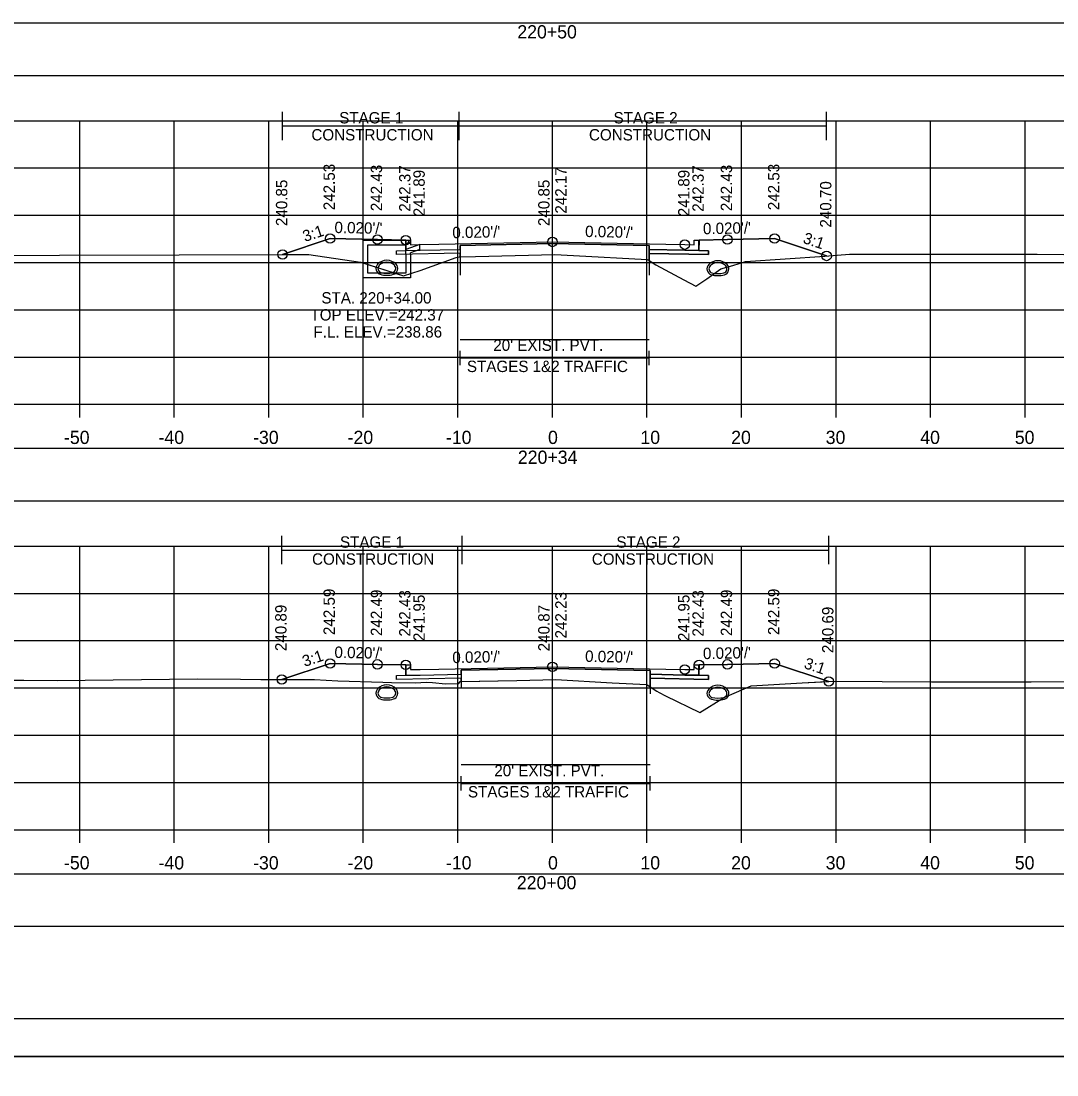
# Model space of a CAD drawing. Extents: x 1369627 to 1374022, y 380035 to 398173.
# Drawn here: x 1372042.3 to 1372151.9, y 384516.9 to 384628.4 of the extents above; entities that cross this region are included whole.
import ezdxf

# ---------------------------------------------------------------- set-up
doc = ezdxf.new("R2010")
doc.units = 0
for name, color, linetype in [('Default', 7, 'Continuous'), ('R_Alt Surface', 7, 'Continuous'), ('R_Axis', 7, 'Continuous'), ('R_Axis Annot', 7, 'Continuous'), ('R_Border', 7, 'Continuous'), ('R_Exist Surface', 7, 'Continuous'), ('R_Fin Surface', 7, 'Continuous'), ('R_Grid', 7, 'Continuous'), ('R_MOT', 7, 'Continuous'), ('R_No Plot', 7, 'Continuous'), ('R_Water', 7, 'Continuous'), ('R_Water Annot', 7, 'Continuous'), ('R_Xsect Elev', 7, 'Continuous'), ('R_Xsect Slope', 7, 'Continuous'), ('T_Vehicle Path Rt', 7, 'Continuous')]:
    doc.layers.add(name, color=color, linetype=linetype)

msp = doc.modelspace()

# ---------------------------------------------------------------- linework, layer by layer
at = {"layer": 'Default'}
for p, q in [((1372088.78, 384592.01), (1372088.78, 384593.51)), ((1372108.78, 384592.01), (1372108.78, 384593.51)), ((1372088.78, 384592.76), (1372108.78, 384592.76)), ((1372088.89, 384547.01), (1372088.89, 384548.51)), ((1372108.89, 384547.01), (1372108.89, 384548.51)), ((1372088.89, 384547.76), (1372108.89, 384547.76))]:
    msp.add_line(p, q, dxfattribs=at)
for points in [[(1371948.53, 384622.63), (1372248.53, 384622.63), (1372248.53, 384628.16), (1371948.53, 384628.16)], [(1371948.53, 384577.65), (1372248.53, 384577.65), (1372248.53, 384583.17), (1371948.53, 384583.17)], [(1371948.53, 384532.65), (1372248.53, 384532.65), (1372248.53, 384538.17), (1371948.53, 384538.17)]]:
    msp.add_lwpolyline(points, close=True, dxfattribs=at)
at = {"layer": 'R_Alt Surface'}
for points in [[(1372082.03, 384604.11), (1372083.03, 384604.13), (1372084.53, 384604.16), (1372088.78, 384604.25), (1372088.78, 384603.83), (1372082.03, 384603.69)], [(1372115.03, 384604.11), (1372114.03, 384604.13), (1372112.53, 384604.16), (1372108.78, 384604.24), (1372108.78, 384603.82), (1372115.03, 384603.69)], [(1372082.03, 384559.17), (1372083.03, 384559.19), (1372084.53, 384559.22), (1372088.89, 384559.31), (1372088.89, 384558.89), (1372082.03, 384558.76)], [(1372115.03, 384559.17), (1372114.03, 384559.19), (1372112.53, 384559.22), (1372108.89, 384559.3), (1372108.89, 384558.88), (1372115.03, 384558.76)]]:
    msp.add_lwpolyline(points, close=True, dxfattribs=at)
for points in [[(1372083.03, 384605.23), (1372083.03, 384604.13), (1372084.53, 384604.16), (1372088.78, 384604.25), (1372088.78, 384604.66), (1372098.53, 384604.86), (1372108.78, 384604.65), (1372108.78, 384604.24), (1372112.53, 384604.16), (1372114.03, 384604.13), (1372114.03, 384605.23)], [(1372083.03, 384560.29), (1372083.03, 384559.19), (1372084.53, 384559.22), (1372088.89, 384559.31), (1372088.89, 384559.73), (1372098.53, 384559.92), (1372108.89, 384559.71), (1372108.89, 384559.3), (1372112.53, 384559.22), (1372114.03, 384559.19), (1372114.03, 384560.29)]]:
    msp.add_lwpolyline(points, dxfattribs=at)
at = {"layer": 'R_Axis'}
for p, q in [((1371948.53, 384587.86), (1372248.53, 384587.86)), ((1372048.53, 384586.46), (1372048.53, 384587.86)), ((1372058.53, 384586.46), (1372058.53, 384587.86)), ((1372068.53, 384586.46), (1372068.53, 384587.86)), ((1372078.53, 384586.46), (1372078.53, 384587.86)), ((1372088.53, 384586.46), (1372088.53, 384587.86)), ((1372098.53, 384586.46), (1372098.53, 384587.86)), ((1372108.53, 384586.46), (1372108.53, 384587.86)), ((1372118.53, 384586.46), (1372118.53, 384587.86)), ((1372128.53, 384586.46), (1372128.53, 384587.86)), ((1372138.53, 384586.46), (1372138.53, 384587.86)), ((1372148.53, 384586.46), (1372148.53, 384587.86)), ((1371948.53, 384542.86), (1372248.53, 384542.86)), ((1372048.53, 384541.46), (1372048.53, 384542.86)), ((1372058.53, 384541.46), (1372058.53, 384542.86)), ((1372068.53, 384541.46), (1372068.53, 384542.86)), ((1372078.53, 384541.46), (1372078.53, 384542.86)), ((1372088.53, 384541.46), (1372088.53, 384542.86)), ((1372098.53, 384541.46), (1372098.53, 384542.86)), ((1372108.53, 384541.46), (1372108.53, 384542.86)), ((1372118.53, 384541.46), (1372118.53, 384542.86)), ((1372128.53, 384541.46), (1372128.53, 384542.86)), ((1372138.53, 384541.46), (1372138.53, 384542.86)), ((1372148.53, 384541.46), (1372148.53, 384542.86))]:
    msp.add_line(p, q, dxfattribs=at)
at = {"layer": 'R_Border'}
msp.add_line((1372256.71, 384522.85), (1371940.53, 384522.85), dxfattribs=at)
at = {"layer": 'R_Exist Surface'}
for points in [[(1372033.69, 384603.61), (1372071.7, 384603.72), (1372072.65, 384603.72), (1372072.78, 384603.72), (1372078.25, 384602.9), (1372078.25, 384602.9), (1372078.26, 384602.9), (1372082.78, 384601.45), (1372084.56, 384602.01), (1372087.1, 384602.94), (1372088.35, 384603.37), (1372088.66, 384603.46), (1372090.38, 384603.5), (1372098.78, 384603.71), (1372100.75, 384603.6), (1372108.57, 384603.19), (1372108.78, 384603.07), (1372109.48, 384602.6), (1372112.42, 384601.04), (1372113.72, 384600.37), (1372114.86, 384601.13), (1372116.36, 384602.18), (1372117.6, 384602.53), (1372118.97, 384602.95), (1372127.35, 384603.54), (1372129.97, 384603.73), (1372134.68, 384603.74), (1372149.81, 384603.75), (1372163.87, 384603.57)], [(1372031.02, 384558.67), (1372042.61, 384558.66), (1372046.14, 384558.65), (1372061, 384558.82), (1372065.55, 384558.8), (1372067.7, 384558.75), (1372073.38, 384558.75), (1372075.85, 384558.6), (1372080.58, 384558.48), (1372081.51, 384558.43), (1372084.02, 384558.41), (1372085.2, 384558.45), (1372085.85, 384558.42), (1372087.21, 384558.29), (1372088.64, 384558.34), (1372088.76, 384558.52), (1372094.77, 384558.65), (1372098.89, 384558.74), (1372104.86, 384558.41), (1372108.51, 384558.21), (1372109.57, 384557.53), (1372109.84, 384557.38), (1372110.5, 384557.03), (1372114.11, 384555.26), (1372116.63, 384556.8), (1372116.79, 384556.91), (1372117.02, 384557), (1372119.57, 384558.08), (1372124.96, 384558.38), (1372128.18, 384558.57), (1372138.63, 384558.51), (1372149.19, 384558.49), (1372164.99, 384558.58)]]:
    msp.add_lwpolyline(points, dxfattribs=at)
at = {"layer": 'R_Fin Surface'}
for points in [[(1372069.99, 384603.71), (1372075.02, 384605.39), (1372080.02, 384605.29), (1372083.02, 384605.23), (1372083.52, 384605.23), (1372083.53, 384604.73), (1372084.53, 384604.75), (1372086.53, 384604.79), (1372098.53, 384605.03), (1372110.53, 384604.79), (1372112.53, 384604.75), (1372113.53, 384604.73), (1372113.54, 384605.23), (1372114.04, 384605.23), (1372117.04, 384605.29), (1372122.04, 384605.39), (1372127.54, 384603.55)], [(1372069.91, 384558.75), (1372075.02, 384560.45), (1372080.02, 384560.35), (1372083.02, 384560.29), (1372083.52, 384560.29), (1372083.53, 384559.79), (1372084.53, 384559.81), (1372086.53, 384559.85), (1372098.53, 384560.09), (1372110.53, 384559.85), (1372112.53, 384559.81), (1372113.53, 384559.79), (1372113.54, 384560.29), (1372114.04, 384560.29), (1372117.04, 384560.35), (1372122.04, 384560.45), (1372127.76, 384558.54)]]:
    msp.add_lwpolyline(points, dxfattribs=at)
at = {"layer": 'R_Grid'}
for p, q in [((1371948.53, 384617.86), (1372248.53, 384617.86)), ((1372048.53, 384587.86), (1372048.53, 384617.86)), ((1372058.53, 384587.86), (1372058.53, 384617.86)), ((1372068.53, 384587.86), (1372068.53, 384617.86)), ((1372078.53, 384587.86), (1372078.53, 384617.86)), ((1372088.53, 384587.86), (1372088.53, 384617.86)), ((1372098.53, 384587.86), (1372098.53, 384617.86)), ((1372108.53, 384587.86), (1372108.53, 384617.86)), ((1372118.53, 384587.86), (1372118.53, 384617.86)), ((1372128.53, 384587.86), (1372128.53, 384617.86)), ((1372138.53, 384587.86), (1372138.53, 384617.86)), ((1372148.53, 384587.86), (1372148.53, 384617.86)), ((1371948.53, 384612.86), (1372248.53, 384612.86)), ((1371948.53, 384607.86), (1372248.53, 384607.86)), ((1371948.53, 384602.86), (1372248.53, 384602.86)), ((1371948.53, 384597.86), (1372248.53, 384597.86)), ((1371948.53, 384592.86), (1372248.53, 384592.86)), ((1371948.53, 384587.86), (1372248.53, 384587.86)), ((1371948.53, 384572.86), (1372248.53, 384572.86)), ((1372048.53, 384542.86), (1372048.53, 384572.86)), ((1372058.53, 384542.86), (1372058.53, 384572.86)), ((1372068.53, 384542.86), (1372068.53, 384572.86)), ((1372078.53, 384542.86), (1372078.53, 384572.86)), ((1372088.53, 384542.86), (1372088.53, 384572.86)), ((1372098.53, 384542.86), (1372098.53, 384572.86)), ((1372108.53, 384542.86), (1372108.53, 384572.86)), ((1372118.53, 384542.86), (1372118.53, 384572.86)), ((1372128.53, 384542.86), (1372128.53, 384572.86)), ((1372138.53, 384542.86), (1372138.53, 384572.86)), ((1372148.53, 384542.86), (1372148.53, 384572.86)), ((1371948.53, 384567.86), (1372248.53, 384567.86)), ((1371948.53, 384562.86), (1372248.53, 384562.86)), ((1371948.53, 384557.86), (1372248.53, 384557.86)), ((1371948.53, 384552.86), (1372248.53, 384552.86)), ((1371948.53, 384547.86), (1372248.53, 384547.86)), ((1371948.53, 384542.86), (1372248.53, 384542.86))]:
    msp.add_line(p, q, dxfattribs=at)
at = {"layer": 'R_MOT'}
for p, q in [((1372069.99, 384615.81), (1372069.99, 384618.81)), ((1372088.67, 384615.81), (1372088.67, 384618.81)), ((1372127.54, 384615.81), (1372127.54, 384618.81)), ((1372069.99, 384617.31), (1372127.54, 384617.31)), ((1372069.91, 384570.94), (1372069.91, 384573.94)), ((1372088.97, 384570.94), (1372088.97, 384573.94)), ((1372127.76, 384570.94), (1372127.76, 384573.94)), ((1372069.91, 384572.44), (1372127.76, 384572.44))]:
    msp.add_line(p, q, dxfattribs=at)
at = {"layer": 'R_No Plot'}
msp.add_line((1371928.13, 384518.87), (1372261.46, 384518.87), dxfattribs=at)
msp.add_line((1371928.13, 384518.87), (1372261.46, 384518.87), dxfattribs=at)
for points in [[(1371928.12, 384732.2), (1372261.46, 384732.2), (1372261.46, 384518.86), (1371928.12, 384518.86)], [(1372174.45, 384728.31), (1372194.07, 384728.31), (1372194.07, 384718.43), (1372210.18, 384718.43), (1372233.38, 384718.43), (1372233.38, 384685.76), (1372256.59, 384685.76), (1372256.71, 384522.85), (1371940.53, 384522.85), (1371940.53, 384728.31)], [(1371928.12, 384518.87), (1372261.46, 384518.87), (1372261.46, 384305.53), (1371928.12, 384305.53)]]:
    msp.add_lwpolyline(points, close=True, dxfattribs=at)
for points in [[(1372088.78, 384594.71), (1372108.78, 384594.71)], [(1372088.89, 384549.74), (1372108.89, 384549.74)]]:
    msp.add_lwpolyline(points, dxfattribs=at)
for centre in [(1372075.02, 384605.39), (1372080.02, 384605.29), (1372083.02, 384605.23), (1372098.53, 384605.03), (1372117.04, 384605.29), (1372122.04, 384605.39), (1372069.99, 384603.71), (1372112.53, 384604.75), (1372127.54, 384603.55), (1372075.02, 384560.45), (1372080.02, 384560.35), (1372083.02, 384560.29), (1372114.04, 384560.29), (1372117.04, 384560.35), (1372122.04, 384560.45), (1372098.53, 384560.09), (1372112.53, 384559.81), (1372069.91, 384558.75), (1372127.76, 384558.54)]:
    msp.add_circle(centre, 0.5, dxfattribs=at)
at = {"layer": 'R_Water'}
for p, q in [((1372078.52, 384605.23), (1372083.27, 384605.23)), ((1372078.52, 384603.73), (1372078.52, 384605.23)), ((1372079.02, 384603.73), (1372079.02, 384604.73)), ((1372079.02, 384604.73), (1372083.02, 384604.73)), ((1372083.35, 384605.06), (1372083.02, 384604.73)), ((1372084.52, 384604.75), (1372083.02, 384604.23)), ((1372083.02, 384603.73), (1372083.02, 384604.23)), ((1372083.35, 384605.06), (1372083.27, 384605.23)), ((1372084.52, 384604.22), (1372083.52, 384603.87)), ((1372083.52, 384603.73), (1372083.52, 384603.87))]:
    msp.add_line(p, q, dxfattribs=at)
for points in [[(1372084.52, 384604.22), (1372084.52, 384604.75)], [(1372083.52, 384603.73), (1372083.52, 384601.22), (1372081.02, 384601.22), (1372078.52, 384601.22), (1372078.52, 384603.73)], [(1372083.02, 384603.73), (1372083.02, 384601.72), (1372081.02, 384601.72), (1372079.02, 384601.72), (1372079.02, 384603.73)]]:
    msp.add_lwpolyline(points, dxfattribs=at)
for centre, radius, start, end in [((1372081.02, 384601.74), 1.35, 43.6485, 136.3515), ((1372081.02, 384601.74), 1.35, 43.6485, 136.3515), ((1372116.04, 384601.7), 1.35, 43.6485, 136.3515), ((1372080.51, 384602.23), 0.646, 136.3515, 253.9529), ((1372080.51, 384602.23), 0.646, 136.3515, 253.9529), ((1372080.51, 384602.23), 0.438, 136.3515, 253.9529), ((1372080.51, 384602.23), 0.438, 136.3515, 253.9529), ((1372081.02, 384601.74), 1.15, 43.6485, 136.3515), ((1372081.02, 384601.74), 1.15, 43.6485, 136.3515), ((1372081.53, 384602.23), 0.438, 286.0471, 43.6485), ((1372081.53, 384602.23), 0.438, 286.0471, 43.6485), ((1372081.53, 384602.23), 0.646, 286.0471, 43.6485), ((1372081.53, 384602.23), 0.646, 286.0471, 43.6485), ((1372115.53, 384602.19), 0.646, 136.3515, 253.9529), ((1372115.53, 384602.19), 0.438, 136.3515, 253.9529), ((1372116.04, 384601.7), 1.15, 43.6485, 136.3515), ((1372116.55, 384602.19), 0.438, 286.0471, 43.6485), ((1372116.55, 384602.19), 0.646, 286.0471, 43.6485), ((1372081.02, 384604.01), 2.5, 253.9529, 286.0471), ((1372081.02, 384604.01), 2.5, 253.9529, 286.0471), ((1372081.02, 384604.01), 2.29, 253.9529, 286.0471), ((1372081.02, 384604.01), 2.29, 253.9529, 286.0471), ((1372116.04, 384603.97), 2.5, 253.9529, 286.0471), ((1372116.04, 384603.97), 2.29, 253.9529, 286.0471), ((1372080.51, 384557.31), 0.646, 136.3515, 253.9529), ((1372081.02, 384556.82), 1.35, 43.6485, 136.3515), ((1372080.51, 384557.31), 0.438, 136.3515, 253.9529), ((1372081.02, 384556.82), 1.15, 43.6485, 136.3515), ((1372081.53, 384557.31), 0.438, 286.0471, 43.6485), ((1372081.53, 384557.31), 0.646, 286.0471, 43.6485), ((1372115.53, 384557.28), 0.646, 136.3515, 253.9529), ((1372116.04, 384556.79), 1.35, 43.6485, 136.3515), ((1372115.53, 384557.28), 0.438, 136.3515, 253.9529), ((1372116.04, 384556.79), 1.15, 43.6485, 136.3515), ((1372116.55, 384557.28), 0.438, 286.0471, 43.6485), ((1372116.55, 384557.28), 0.646, 286.0471, 43.6485), ((1372081.02, 384559.09), 2.5, 253.9529, 286.0471), ((1372081.02, 384559.09), 2.29, 253.9529, 286.0471), ((1372116.04, 384559.06), 2.5, 253.9529, 286.0471), ((1372116.04, 384559.06), 2.29, 253.9529, 286.0471)]:
    msp.add_arc(centre, radius, start, end, dxfattribs=at)
at = {"layer": 'R_Xsect Elev'}
for p, q in [((1372098.53, 384603.71), (1372098.53, 384613.71)), ((1372098.53, 384558.73), (1372098.53, 384568.73))]:
    msp.add_line(p, q, dxfattribs=at)
at = {"layer": 'T_Vehicle Path Rt'}
for p, q in [((1372083.03, 384604.13), (1372083.03, 384605.23)), ((1372088.78, 384604.66), (1372088.78, 384601.53)), ((1372108.78, 384604.65), (1372108.78, 384601.52)), ((1372114.04, 384605.23), (1372114.03, 384604.13)), ((1372088.78, 384603.46), (1372088.78, 384603.83)), ((1372088.78, 384603.83), (1372088.78, 384603.46)), ((1372108.78, 384603.82), (1372108.78, 384603.07)), ((1372108.78, 384603.07), (1372108.78, 384603.82)), ((1372083.03, 384559.19), (1372083.03, 384560.29)), ((1372088.89, 384559.73), (1372088.89, 384557.79)), ((1372108.89, 384559.71), (1372108.89, 384557.23)), ((1372114.04, 384560.29), (1372114.03, 384559.19)), ((1372088.89, 384559.31), (1372088.89, 384558.89)), ((1372088.89, 384558.52), (1372088.89, 384558.89)), ((1372088.89, 384558.89), (1372088.89, 384558.52)), ((1372108.89, 384558.88), (1372108.89, 384559.3)), ((1372108.89, 384558.88), (1372108.89, 384557.97)), ((1372108.89, 384557.97), (1372108.89, 384558.88))]:
    msp.add_line(p, q, dxfattribs=at)
for points in [[(1372083.03, 384605.23), (1372083.02, 384605.23), (1372080.02, 384605.29), (1372075.02, 384605.39), (1372069.99, 384603.71)], [(1372127.54, 384603.55), (1372122.04, 384605.39), (1372117.04, 384605.29), (1372114.04, 384605.23)], [(1372108.78, 384604.65), (1372098.53, 384604.86), (1372088.78, 384604.66)], [(1372088.78, 384604.66), (1372088.78, 384604.25), (1372088.78, 384603.83)], [(1372108.78, 384603.82), (1372108.78, 384604.24), (1372108.78, 384604.65)], [(1372069.99, 384603.71), (1372071.7, 384603.72), (1372072.65, 384603.72), (1372072.78, 384603.72), (1372078.25, 384602.9), (1372082.78, 384601.45), (1372084.56, 384602.01), (1372087.1, 384602.94), (1372088.35, 384603.37), (1372088.66, 384603.46), (1372088.78, 384603.46)], [(1372088.78, 384603.83), (1372082.03, 384603.69), (1372082.03, 384604.11), (1372083.03, 384604.13)], [(1372088.78, 384603.46), (1372090.38, 384603.5), (1372098.78, 384603.71), (1372100.75, 384603.6), (1372108.57, 384603.19), (1372108.78, 384603.07)], [(1372114.03, 384604.13), (1372115.03, 384604.11), (1372115.03, 384603.69), (1372108.78, 384603.82)], [(1372108.78, 384603.07), (1372108.78, 384603.07), (1372109.48, 384602.6), (1372112.42, 384601.04), (1372113.72, 384600.37), (1372114.86, 384601.13), (1372116.36, 384602.18), (1372117.6, 384602.53), (1372118.97, 384602.95), (1372127.35, 384603.54), (1372127.54, 384603.55)], [(1372083.03, 384560.29), (1372083.02, 384560.29), (1372080.02, 384560.35), (1372075.02, 384560.45), (1372069.91, 384558.75)], [(1372108.89, 384559.3), (1372108.89, 384559.71), (1372098.53, 384559.92), (1372088.89, 384559.73), (1372088.89, 384559.31)], [(1372127.76, 384558.54), (1372122.04, 384560.45), (1372117.04, 384560.35), (1372114.04, 384560.29)], [(1372069.91, 384558.75), (1372073.38, 384558.75), (1372075.85, 384558.6), (1372080.58, 384558.48), (1372081.51, 384558.43), (1372084.02, 384558.41), (1372085.2, 384558.45), (1372085.85, 384558.42), (1372087.21, 384558.29), (1372088.64, 384558.34), (1372088.76, 384558.52), (1372088.89, 384558.52)], [(1372088.89, 384558.89), (1372082.03, 384558.76), (1372082.03, 384559.17), (1372083.03, 384559.19)], [(1372088.89, 384558.52), (1372094.77, 384558.65), (1372098.89, 384558.74), (1372104.86, 384558.41), (1372108.51, 384558.21), (1372108.89, 384557.97)], [(1372114.03, 384559.19), (1372115.03, 384559.17), (1372115.03, 384558.76), (1372108.89, 384558.88)], [(1372108.89, 384557.97), (1372109.57, 384557.53), (1372109.84, 384557.38), (1372110.5, 384557.03), (1372114.11, 384555.26), (1372116.63, 384556.8), (1372116.79, 384556.91), (1372117.02, 384557), (1372119.57, 384558.08), (1372124.96, 384558.38), (1372127.76, 384558.54)]]:
    msp.add_lwpolyline(points, dxfattribs=at)

# ---------------------------------------------------------------- texts
at = {"layer": 'R_Axis Annot'}
for s, height, p in [('220+50', 1.4, (1372094.82, 384626.56)), ("20' EXIST. PVT.", 1.2, (1372092.28, 384593.51)), ('STAGES 1&2 TRAFFIC', 1.2, (1372089.49, 384591.27)), ('-50', 1.4, (1372046.87, 384583.66)), ('-40', 1.4, (1372056.87, 384583.66)), ('-30', 1.4, (1372066.87, 384583.66)), ('-20', 1.4, (1372076.87, 384583.66)), ('-10', 1.4, (1372087.27, 384583.66)), ('0', 1.4, (1372098.07, 384583.66)), ('10', 1.4, (1372107.84, 384583.66)), ('20', 1.4, (1372117.44, 384583.66)), ('30', 1.4, (1372127.44, 384583.66)), ('40', 1.4, (1372137.44, 384583.66)), ('50', 1.4, (1372147.44, 384583.66)), ('220+34', 1.4, (1372094.88, 384581.56)), ("20' EXIST. PVT.", 1.2, (1372092.39, 384548.51)), ('STAGES 1&2 TRAFFIC', 1.2, (1372089.6, 384546.27)), ('-50', 1.4, (1372046.87, 384538.66)), ('-40', 1.4, (1372056.87, 384538.66)), ('-30', 1.4, (1372066.87, 384538.66)), ('-20', 1.4, (1372076.87, 384538.66)), ('-10', 1.4, (1372087.27, 384538.66)), ('0', 1.4, (1372098.07, 384538.66)), ('10', 1.4, (1372107.84, 384538.66)), ('20', 1.4, (1372117.44, 384538.66)), ('30', 1.4, (1372127.44, 384538.66)), ('40', 1.4, (1372137.44, 384538.66)), ('50', 1.4, (1372147.44, 384538.66)), ('220+00', 1.4, (1372094.77, 384536.56))]:
    msp.add_text(s, height=height, dxfattribs=at).set_placement(p)
at = {"layer": 'R_MOT'}
for s, p in [('STAGE 1', (1372075.98, 384617.57)), ('STAGE 2', (1372105, 384617.57)), ('CONSTRUCTION', (1372073.04, 384615.77)), ('CONSTRUCTION', (1372102.4, 384615.77)), ('STAGE 1', (1372076.06, 384572.69)), ('STAGE 2', (1372105.3, 384572.69)), ('CONSTRUCTION', (1372073.11, 384570.89)), ('CONSTRUCTION', (1372102.7, 384570.89))]:
    msp.add_text(s, height=1.2, dxfattribs=at).set_placement(p)
at = {"layer": 'R_Water Annot'}
for s, p in [('STA. 220+34.00', (1372074.1, 384598.52)), ('TOP ELEV.=242.37', (1372072.94, 384596.72)), ('F.L. ELEV.=238.86', (1372073.26, 384594.92))]:
    msp.add_text(s, height=1.2, dxfattribs=at).set_placement(p)
at = {"layer": 'R_Xsect Elev'}
for s, p in [('242.53', (1372075.52, 384608.39)), ('242.43', (1372080.52, 384608.29)), ('242.43', (1372117.54, 384608.29)), ('242.53', (1372122.54, 384608.39)), ('242.37', (1372083.52, 384608.23)), ('241.89', (1372085.03, 384607.75)), ('242.17', (1372100.03, 384608.03)), ('241.89', (1372113.03, 384607.75)), ('242.37', (1372114.54, 384608.23)), ('240.85', (1372070.49, 384606.71)), ('240.85', (1372098.23, 384606.71)), ('240.70', (1372128.04, 384606.55)), ('242.59', (1372075.52, 384563.45)), ('242.49', (1372080.52, 384563.35)), ('242.43', (1372083.52, 384563.29)), ('241.95', (1372085.03, 384562.81)), ('242.23', (1372100.03, 384563.09)), ('241.95', (1372113.03, 384562.81)), ('242.43', (1372114.54, 384563.29)), ('242.49', (1372117.54, 384563.35)), ('242.59', (1372122.54, 384563.45)), ('240.89', (1372070.41, 384561.75)), ('240.87', (1372098.23, 384561.73)), ('240.69', (1372128.26, 384561.54))]:
    msp.add_text(s, height=1.2, rotation=90, dxfattribs=at).set_placement(p)
at = {"layer": 'R_Xsect Slope'}
for s, rotation, p in [('3:1', 18.4332, (1372072.35, 384605.02)), ("0.020'/'", 358.8542, (1372075.47, 384605.98)), ("0.020'/'", 1.1458, (1372087.96, 384605.42)), ("0.020'/'", 358.8542, (1372101.98, 384605.56)), ("0.020'/'", 1.1458, (1372114.47, 384605.84)), ('3:1', 341.5668, (1372124.95, 384604.95)), ('3:1', 18.4332, (1372072.31, 384560.07)), ("0.020'/'", 358.8542, (1372075.47, 384561.04)), ("0.020'/'", 1.1458, (1372087.96, 384560.48)), ("0.020'/'", 358.8542, (1372101.98, 384560.62)), ("0.020'/'", 1.1458, (1372114.47, 384560.9)), ('3:1', 341.5668, (1372125.06, 384559.97))]:
    msp.add_text(s, height=1.2, rotation=rotation, dxfattribs=at).set_placement(p)

doc.saveas('drawing.dxf')
